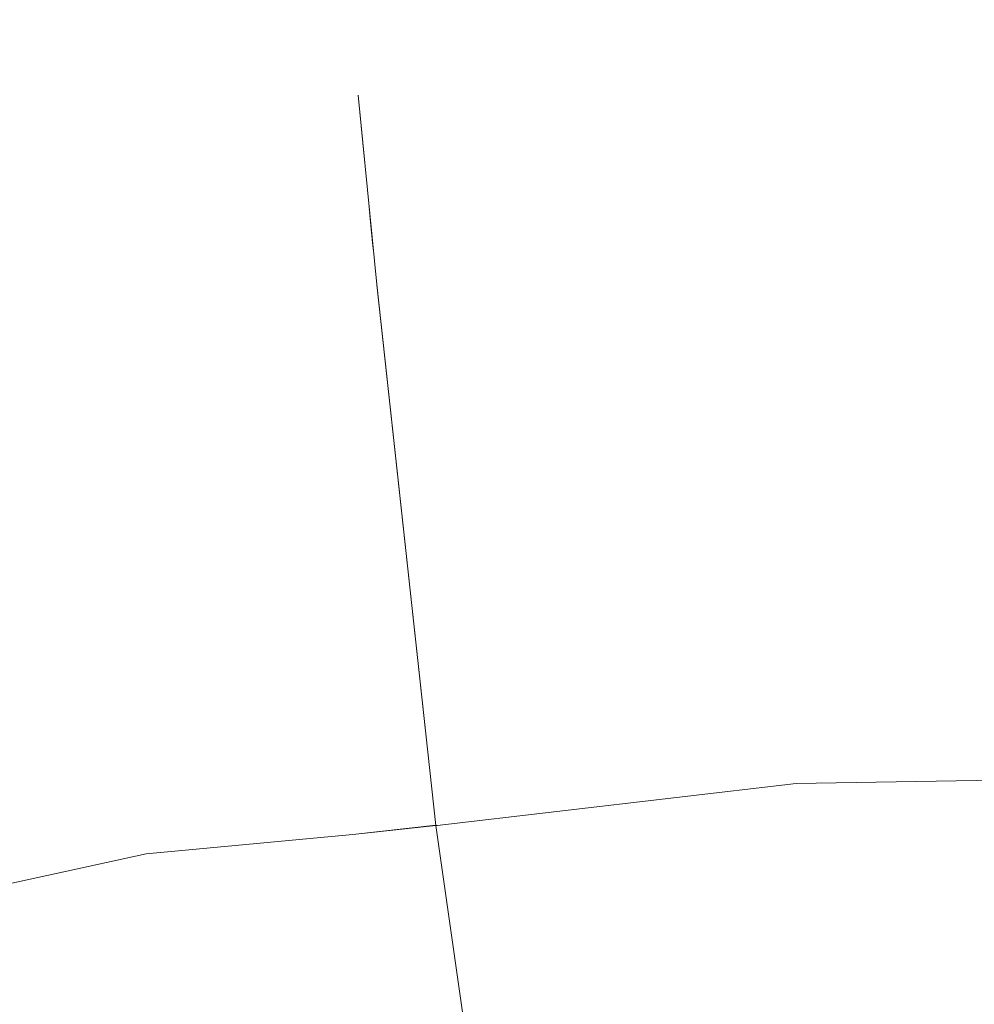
# Model space of a CAD drawing. Header units: millimetres. Extents: x 0 to 650, y -1 to 707.
# Tile 288 of 348: x 505.58 to 507.45, y 452.58 to 454.5. Entities that reach past the tile are written whole.
import ezdxf
from ezdxf.xclip import XClip

# ---------------------------------------------------------------- set-up
doc = ezdxf.new("R2010")
doc.units = ezdxf.units.MM
doc.header["$MEASUREMENT"] = 0
doc.header["$XCLIPFRAME"] = 0
doc.linetypes.add('Wipeout_Contour', pattern=[1000, 0, -1000])
doc.layers.add('Interior - Mobiliário .ARQ', color=7, linetype='Continuous')

# ---------------------------------------------------------------- blocks, each defined once
blk = doc.blocks.new('Desenho_5_5', base_point=(26.0927, 442.8059))
at = {"color": 254, "linetype": 'Wipeout_Contour', "lineweight": 0, "ltscale": 2042.958521}
blk.add_wipeout([(507.4459, 454.8427), (507.0671, 454.4241), (507.4676, 454.1256)], dxfattribs=at).dxf.layer = 'Interior - Mobiliário .ARQ'
at = {"color": 254, "linetype": 'Wipeout_Contour', "lineweight": 0, "ltscale": 2040.212298}
blk.add_wipeout([(505.5383, 454.6941), (505.4986, 454.4958), (506.2791, 453.9893)], dxfattribs=at).dxf.layer = 'Interior - Mobiliário .ARQ'
at = {"color": 254, "linetype": 'Wipeout_Contour', "lineweight": 0, "ltscale": 2041.817264}
blk.add_wipeout([(506.35, 454.5319), (506.5786, 454.4109), (506.3666, 454.6333)], dxfattribs=at).dxf.layer = 'Interior - Mobiliário .ARQ'
at = {"color": 254, "linetype": 'Wipeout_Contour', "lineweight": 0, "ltscale": 2038.272366}
blk.add_wipeout([(505.4986, 454.4958), (505.2211, 453.8786), (505.7812, 453.9338)], dxfattribs=at).dxf.layer = 'Interior - Mobiliário .ARQ'
at = {"color": 254, "linetype": 'Wipeout_Contour', "lineweight": 0, "ltscale": 2038.844877}
blk.add_wipeout([(506.0127, 453.959), (505.4986, 454.4958), (505.7812, 453.9338)], dxfattribs=at).dxf.layer = 'Interior - Mobiliário .ARQ'
at = {"color": 254, "linetype": 'Wipeout_Contour', "lineweight": 0, "ltscale": 2039.178482}
blk.add_wipeout([(505.4986, 454.4958), (506.0127, 453.959), (506.2791, 453.9888)], dxfattribs=at).dxf.layer = 'Interior - Mobiliário .ARQ'
at = {"color": 254, "linetype": 'Wipeout_Contour', "lineweight": 0, "ltscale": 2041.202625}
blk.add_wipeout([(506.277, 454.5251), (506.2634, 454.5365), (506.2432, 454.3556)], dxfattribs=at).dxf.layer = 'Interior - Mobiliário .ARQ'
at = {"color": 254, "linetype": 'Wipeout_Contour', "lineweight": 0, "ltscale": 2040.877861}
blk.add_wipeout([(506.2432, 454.3556), (506.277, 454.5098), (506.277, 454.5251)], dxfattribs=at).dxf.layer = 'Interior - Mobiliário .ARQ'
at = {"color": 254, "linetype": 'Wipeout_Contour', "lineweight": 0, "ltscale": 2039.613261}
blk.add_wipeout([(506.2819, 453.9866), (506.2432, 454.3556), (506.2794, 453.9859)], dxfattribs=at).dxf.layer = 'Interior - Mobiliário .ARQ'
at = {"color": 254, "linetype": 'Wipeout_Contour', "lineweight": 0, "ltscale": 2041.36537}
blk.add_wipeout([(506.2828, 453.989), (506.5786, 454.4109), (506.35, 454.5319)], dxfattribs=at).dxf.layer = 'Interior - Mobiliário .ARQ'
at = {"color": 254, "linetype": 'Wipeout_Contour', "lineweight": 0, "ltscale": 2042.340625}
blk.add_wipeout([(506.5786, 454.4109), (506.8058, 454.6142), (506.6507, 454.7885)], dxfattribs=at).dxf.layer = 'Interior - Mobiliário .ARQ'
at = {"color": 254, "linetype": 'Wipeout_Contour', "lineweight": 0, "ltscale": 2720.55572}
blk.add_wipeout([(506.2339, 454.3635), (506.2769, 454.012), (506.2744, 454.0369), (506.2387, 454.363)], dxfattribs=at).dxf.layer = 'Interior - Mobiliário .ARQ'
at = {"color": 254, "linetype": 'Wipeout_Contour', "lineweight": 0, "ltscale": 2041.047033}
blk.add_wipeout([(506.6828, 454.3217), (506.3679, 453.9971), (506.783, 454.1968)], dxfattribs=at).dxf.layer = 'Interior - Mobiliário .ARQ'
at = {"color": 254, "linetype": 'Wipeout_Contour', "lineweight": 0, "ltscale": 2041.740947}
blk.add_wipeout([(506.6507, 454.7885), (506.3666, 454.6333), (506.5786, 454.4109)], dxfattribs=at).dxf.layer = 'Interior - Mobiliário .ARQ'
at = {"color": 254, "linetype": 'Wipeout_Contour', "lineweight": 0, "ltscale": 2042.500591}
blk.add_wipeout([(506.6828, 454.3217), (506.9546, 454.5546), (506.8058, 454.6142)], dxfattribs=at).dxf.layer = 'Interior - Mobiliário .ARQ'
at = {"color": 254, "linetype": 'Wipeout_Contour', "lineweight": 0, "ltscale": 2040.266784}
blk.add_wipeout([(506.261, 454.1741), (506.2387, 454.363), (506.2744, 454.0369)], dxfattribs=at).dxf.layer = 'Interior - Mobiliário .ARQ'
at = {"color": 254, "linetype": 'Wipeout_Contour', "lineweight": 0, "ltscale": 2040.759749}
blk.add_wipeout([(506.783, 454.1968), (506.3679, 453.9971), (506.9025, 454.0444)], dxfattribs=at).dxf.layer = 'Interior - Mobiliário .ARQ'
at = {"color": 254, "linetype": 'Wipeout_Contour', "lineweight": 0, "ltscale": 2041.792269}
blk.add_wipeout([(506.8058, 454.6142), (506.5786, 454.4109), (506.6828, 454.3217)], dxfattribs=at).dxf.layer = 'Interior - Mobiliário .ARQ'
at = {"color": 254, "linetype": 'Wipeout_Contour', "lineweight": 0, "ltscale": 2041.130177}
blk.add_wipeout([(506.2387, 454.363), (506.261, 454.1741), (506.2432, 454.3556)], dxfattribs=at).dxf.layer = 'Interior - Mobiliário .ARQ'
at = {"color": 254, "linetype": 'Wipeout_Contour', "lineweight": 0, "ltscale": 2040.645279}
blk.add_wipeout([(506.3679, 453.9971), (506.3972, 452.9304), (506.9025, 454.0444)], dxfattribs=at).dxf.layer = 'Interior - Mobiliário .ARQ'
at = {"color": 254, "linetype": 'Wipeout_Contour', "lineweight": 0, "ltscale": 2041.229038}
blk.add_wipeout([(506.2634, 454.5365), (506.2524, 454.5496), (506.2387, 454.363)], dxfattribs=at).dxf.layer = 'Interior - Mobiliário .ARQ'
at = {"color": 254, "linetype": 'Wipeout_Contour', "lineweight": 0, "ltscale": 2042.33907}
blk.add_wipeout([(506.783, 454.1968), (507.0671, 454.4241), (506.9546, 454.5546)], dxfattribs=at).dxf.layer = 'Interior - Mobiliário .ARQ'
at = {"color": 254, "linetype": 'Wipeout_Contour', "lineweight": 0, "ltscale": 2039.447255}
blk.add_wipeout([(506.9025, 454.0444), (506.3972, 452.9304), (507.0983, 453.0125)], dxfattribs=at).dxf.layer = 'Interior - Mobiliário .ARQ'
at = {"color": 254, "linetype": 'Wipeout_Contour', "lineweight": 0, "ltscale": 2040.263526}
blk.add_wipeout([(506.2506, 454.5496), (505.6069, 454.7983), (506.2339, 454.3635)], dxfattribs=at).dxf.layer = 'Interior - Mobiliário .ARQ'
at = {"color": 254, "linetype": 'Wipeout_Contour', "lineweight": 0, "ltscale": 2041.968803}
blk.add_wipeout([(506.9546, 454.5546), (506.6828, 454.3217), (506.783, 454.1968)], dxfattribs=at).dxf.layer = 'Interior - Mobiliário .ARQ'
at = {"color": 254, "linetype": 'Wipeout_Contour', "lineweight": 0, "ltscale": 2038.514984}
blk.add_wipeout([(506.2795, 453.985), (506.233, 452.913), (506.3945, 452.9311)], dxfattribs=at).dxf.layer = 'Interior - Mobiliário .ARQ'
at = {"color": 254, "linetype": 'Wipeout_Contour', "lineweight": 0, "ltscale": 2040.703613}
blk.add_wipeout([(505.6069, 454.7983), (505.5383, 454.6941), (506.2339, 454.3635)], dxfattribs=at).dxf.layer = 'Interior - Mobiliário .ARQ'
at = {"color": 254, "linetype": 'Wipeout_Contour', "lineweight": 0, "ltscale": 2042.373526}
blk.add_wipeout([(506.9025, 454.0444), (507.4676, 454.1256), (507.0671, 454.4241)], dxfattribs=at).dxf.layer = 'Interior - Mobiliário .ARQ'
at = {"color": 254, "linetype": 'Wipeout_Contour', "lineweight": 0, "ltscale": 2039.155932}
blk.add_wipeout([(506.0127, 453.959), (506.233, 452.913), (506.2795, 453.985)], dxfattribs=at).dxf.layer = 'Interior - Mobiliário .ARQ'
at = {"color": 254, "linetype": 'Wipeout_Contour', "lineweight": 0, "ltscale": 2719.233924}
blk.add_wipeout([(505.5383, 454.6941), (506.2791, 453.9895), (506.2769, 454.012), (506.2339, 454.3635)], dxfattribs=at).dxf.layer = 'Interior - Mobiliário .ARQ'
at = {"color": 254, "linetype": 'Wipeout_Contour', "lineweight": 0, "ltscale": 2041.940136}
blk.add_wipeout([(507.0671, 454.4241), (506.783, 454.1968), (506.9025, 454.0444)], dxfattribs=at).dxf.layer = 'Interior - Mobiliário .ARQ'
at = {"color": 254, "linetype": 'Wipeout_Contour', "lineweight": 0, "ltscale": 2037.729013}
blk.add_wipeout([(506.0127, 453.959), (505.8295, 452.875), (506.233, 452.913)], dxfattribs=at).dxf.layer = 'Interior - Mobiliário .ARQ'
at = {"color": 254, "linetype": 'Wipeout_Contour', "lineweight": 0, "ltscale": 2043.116944}
blk.add_wipeout([(507.2617, 454.9501), (506.9546, 454.5546), (507.0671, 454.4241)], dxfattribs=at).dxf.layer = 'Interior - Mobiliário .ARQ'
at = {"color": 254, "linetype": 'Wipeout_Contour', "lineweight": 0, "ltscale": 2040.903914}
blk.add_wipeout([(506.2432, 454.3556), (506.2828, 453.989), (506.35, 454.5319)], dxfattribs=at).dxf.layer = 'Interior - Mobiliário .ARQ'
at = {"color": 254, "linetype": 'Wipeout_Contour', "lineweight": 0, "ltscale": 2038.885079}
blk.add_wipeout([(506.0127, 453.959), (505.7812, 453.9338), (505.8295, 452.875)], dxfattribs=at).dxf.layer = 'Interior - Mobiliário .ARQ'
at = {"color": 254, "linetype": 'Wipeout_Contour', "lineweight": 0, "ltscale": 2043.930869}
blk.add_wipeout([(507.0671, 454.4241), (507.4459, 454.8427), (507.2617, 454.9501)], dxfattribs=at).dxf.layer = 'Interior - Mobiliário .ARQ'
at = {"color": 254, "linetype": 'Wipeout_Contour', "lineweight": 0, "ltscale": 2041.421661}
blk.add_wipeout([(506.35, 454.5319), (506.277, 454.5098), (506.2432, 454.3556)], dxfattribs=at).dxf.layer = 'Interior - Mobiliário .ARQ'
at = {"color": 254, "linetype": 'Wipeout_Contour', "lineweight": 0, "ltscale": 3394.305072}
blk.add_wipeout([(505.2584, 452.7501), (505.8295, 452.875), (505.7812, 453.9338), (505.4832, 453.2592), (505.4629, 453.2131)], dxfattribs=at).dxf.layer = 'Interior - Mobiliário .ARQ'
at = {"color": 254, "linetype": 'Wipeout_Contour', "lineweight": 0, "ltscale": 2043.814191}
blk.add_wipeout([(507.8551, 454.176), (507.4459, 454.8427), (507.4676, 454.1256)], dxfattribs=at).dxf.layer = 'Interior - Mobiliário .ARQ'
at = {"color": 254, "linetype": 'Wipeout_Contour', "lineweight": 0, "ltscale": 2041.099052}
blk.add_wipeout([(506.5786, 454.4109), (506.2828, 453.989), (506.6828, 454.3217)], dxfattribs=at).dxf.layer = 'Interior - Mobiliário .ARQ'
at = {"color": 254, "linetype": 'Wipeout_Contour', "lineweight": 0, "ltscale": 2037.207481}
blk.add_wipeout([(505.8295, 452.875), (506.2911, 452.4527), (506.233, 452.913)], dxfattribs=at).dxf.layer = 'Interior - Mobiliário .ARQ'
at = {"color": 254, "linetype": 'Wipeout_Contour', "lineweight": 0, "ltscale": 2044.349352}
blk.add_wipeout([(507.4459, 454.8427), (507.8551, 454.176), (507.7893, 454.7124)], dxfattribs=at).dxf.layer = 'Interior - Mobiliário .ARQ'
at = {"color": 254, "linetype": 'Wipeout_Contour', "lineweight": 0, "ltscale": 2040.548401}
blk.add_wipeout([(506.6828, 454.3217), (506.2829, 453.989), (506.3679, 453.9971)], dxfattribs=at).dxf.layer = 'Interior - Mobiliário .ARQ'
at = {"color": 254, "linetype": 'Wipeout_Contour', "lineweight": 0, "ltscale": 7484.357691}
blk.add_wipeout([(507.0983, 453.0125), (507.5346, 453.0193), (507.5262, 453.092), (507.6665, 453.1379), (507.6332, 453.3036), (507.5607, 453.6633), (507.5061, 453.6773), (507.4548, 453.7489), (507.471, 453.8013), (507.5313, 453.8096), (507.4676, 454.1256)], dxfattribs=at).dxf.layer = 'Interior - Mobiliário .ARQ'
at = {"color": 254, "linetype": 'Wipeout_Contour', "lineweight": 0, "ltscale": 2035.865853}
blk.add_wipeout([(505.8295, 452.875), (505.8936, 451.9742), (506.1232, 452.0482)], dxfattribs=at).dxf.layer = 'Interior - Mobiliário .ARQ'
at = {"color": 254, "linetype": 'Wipeout_Contour', "lineweight": 0, "ltscale": 2041.889763}
blk.add_wipeout([(506.9025, 454.0444), (507.0983, 453.0125), (507.4676, 454.1256)], dxfattribs=at).dxf.layer = 'Interior - Mobiliário .ARQ'
at = {"color": 254, "linetype": 'Wipeout_Contour', "lineweight": 0, "ltscale": 2039.651571}
blk.add_wipeout([(506.2819, 453.9866), (506.3972, 452.9304), (506.3679, 453.9971)], dxfattribs=at).dxf.layer = 'Interior - Mobiliário .ARQ'
at = {"color": 254, "linetype": 'Wipeout_Contour', "lineweight": 0, "ltscale": 2034.571267}
blk.add_wipeout([(505.2118, 451.9111), (505.8936, 451.9742), (505.8295, 452.875)], dxfattribs=at).dxf.layer = 'Interior - Mobiliário .ARQ'
at = {"layer": 'Interior - Mobiliário .ARQ', "color": 7, "linetype": 'Continuous', "lineweight": 0}
blk.add_line((506.2432, 454.3556), (506.2794, 453.9859), dxfattribs=at)
at = {"color": 254, "linetype": 'Wipeout_Contour', "lineweight": 0, "ltscale": 2038.512451}
blk.add_wipeout([(506.9932, 452.1411), (507.235, 452.1156), (507.0983, 453.0125)], dxfattribs=at).dxf.layer = 'Interior - Mobiliário .ARQ'
at = {"color": 254, "linetype": 'Wipeout_Contour', "lineweight": 0, "ltscale": 2035.7711}
blk.add_wipeout([(505.8295, 452.875), (505.2584, 452.7501), (505.2118, 451.9111)], dxfattribs=at).dxf.layer = 'Interior - Mobiliário .ARQ'
at = {"color": 254, "linetype": 'Wipeout_Contour', "lineweight": 0, "ltscale": 2038.249889}
blk.add_wipeout([(506.4627, 452.472), (506.7134, 452.5), (507.0983, 453.0125)], dxfattribs=at).dxf.layer = 'Interior - Mobiliário .ARQ'
at = {"color": 254, "linetype": 'Wipeout_Contour', "lineweight": 0, "ltscale": 2039.055539}
blk.add_wipeout([(507.0983, 453.0125), (506.3972, 452.9304), (506.4627, 452.472)], dxfattribs=at).dxf.layer = 'Interior - Mobiliário .ARQ'
at = {"color": 254, "linetype": 'Wipeout_Contour', "lineweight": 0, "ltscale": 10201.794049}
blk.add_wipeout([(507.0983, 453.0125), (507.717, 452.1118), (507.702, 452.6159), (507.6097, 452.6243), (507.5784, 452.6348), (507.5949, 452.7308), (507.6981, 452.7481), (507.697, 452.7852), (507.6163, 452.7874), (507.5914, 452.7915), (507.5926, 452.8913), (507.6932, 452.9143), (507.6906, 452.9995), (507.5379, 452.9905), (507.5346, 453.0193)], dxfattribs=at).dxf.layer = 'Interior - Mobiliário .ARQ'
at = {"color": 254, "linetype": 'Wipeout_Contour', "lineweight": 0, "ltscale": 2037.955437}
blk.add_wipeout([(506.233, 452.913), (506.46, 452.4728), (506.3946, 452.9302)], dxfattribs=at).dxf.layer = 'Interior - Mobiliário .ARQ'
at = {"color": 254, "linetype": 'Wipeout_Contour', "lineweight": 0, "ltscale": 2039.176675}
blk.add_wipeout([(507.717, 452.1118), (507.0983, 453.0125), (507.235, 452.1156)], dxfattribs=at).dxf.layer = 'Interior - Mobiliário .ARQ'
at = {"color": 254, "linetype": 'Wipeout_Contour', "lineweight": 0, "ltscale": 2037.286951}
blk.add_wipeout([(506.233, 452.913), (506.2911, 452.4527), (506.4601, 452.4726)], dxfattribs=at).dxf.layer = 'Interior - Mobiliário .ARQ'
at = {"color": 254, "linetype": 'Wipeout_Contour', "lineweight": 0, "ltscale": 2038.416382}
blk.add_wipeout([(506.9932, 452.1411), (507.0983, 453.0125), (506.7134, 452.5)], dxfattribs=at).dxf.layer = 'Interior - Mobiliário .ARQ'
at = {"color": 254, "linetype": 'Wipeout_Contour', "lineweight": 0, "ltscale": 2038.618201}
blk.add_wipeout([(506.3946, 452.9302), (506.4627, 452.472), (506.3972, 452.9304)], dxfattribs=at).dxf.layer = 'Interior - Mobiliário .ARQ'
at = {"color": 254, "linetype": 'Wipeout_Contour', "lineweight": 0, "ltscale": 2036.440743}
blk.add_wipeout([(505.8295, 452.875), (506.1232, 452.0482), (506.2911, 452.4527)], dxfattribs=at).dxf.layer = 'Interior - Mobiliário .ARQ'
at = {"layer": 'Interior - Mobiliário .ARQ', "color": 7, "linetype": 'Continuous', "lineweight": 0}
for p, q in [((507.0983, 453.0125), (507.5346, 453.0193)), ((506.233, 452.913), (505.8295, 452.875)), ((505.2584, 452.7501), (505.8295, 452.875))]:
    blk.add_line(p, q, dxfattribs=at)
at = {"color": 254, "linetype": 'Wipeout_Contour', "lineweight": 0, "ltscale": 2037.003546}
blk.add_wipeout([(506.4627, 452.472), (506.3946, 452.9302), (506.4602, 452.4717)], dxfattribs=at).dxf.layer = 'Interior - Mobiliário .ARQ'
at = {"layer": 'Interior - Mobiliário .ARQ', "color": 7, "linetype": 'Continuous', "lineweight": 0}
for p, q in [((506.2794, 453.9859), (506.3946, 452.9302)), ((506.3972, 452.9304), (507.0983, 453.0125)), ((506.3945, 452.9311), (506.233, 452.913)), ((506.3972, 452.9304), (506.3946, 452.9302)), ((506.4602, 452.4717), (506.3946, 452.9302))]:
    blk.add_line(p, q, dxfattribs=at)

msp = doc.modelspace()

# ---------------------------------------------------------------- block references
at = {"color": 7, "linetype": 'Continuous', "lineweight": 0}
ref = msp.add_blockref('Desenho_5_5', (26.0927, 442.8059), dxfattribs=at)
XClip(ref).set_block_clipping_path([(360.0636904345, 428.2751855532), (639.463055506, 506.7925253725)])

doc.saveas('drawing.dxf')
